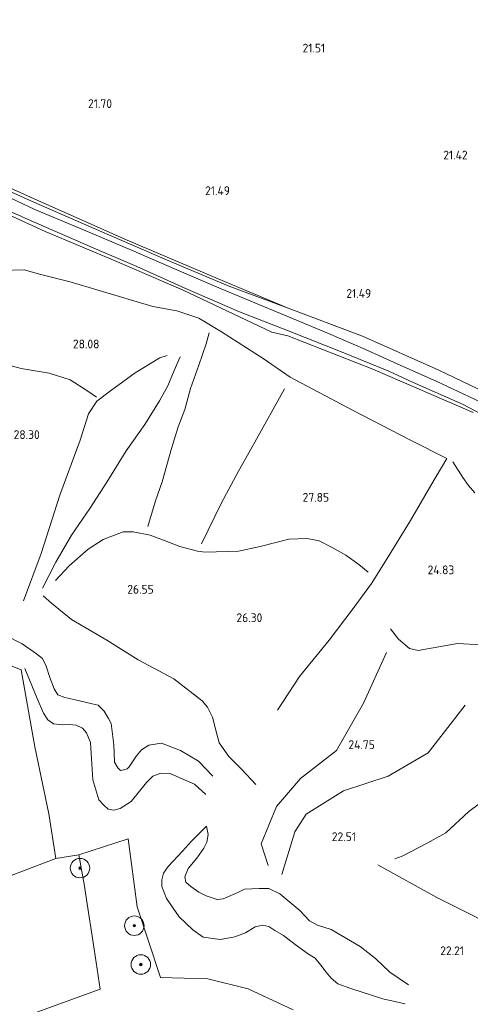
# Model space of a CAD drawing. Extents: x 196936 to 200438, y 361224 to 364196.
# Tile 261 of 276: x 199507 to 199599, y 363125 to 363327. Entities that reach past the tile are written whole.
import ezdxf
from ezdxf.enums import TextEntityAlignment as Align

# ---------------------------------------------------------------- set-up
doc = ezdxf.new("R2010")
doc.units = 0
for name, color, linetype, lineweight in [('B-ME-GR-BOOM-S', 90, 'Continuous', 25), ('B-ME-GR-BOS-GV', 40, 'Continuous', 13), ('B-ME-GR-BOUWLAND_AKKERBOUW-GV', 80, 'Continuous', 13), ('B-ME-GR-GRAS-GV', 60, 'Continuous', 13), ('B-ME-GW-TALUD_KRUIN-G', 90, 'Continuous', 18), ('B-ME-GW-TALUD_TEEN-G', 90, 'Continuous', 18), ('B-ME-IE-TERREINAFSCHEIDING_KUNSTMATIG_HEKWERK-G', 20, 'IE-TERREINAFSCHEIDING-KUNSTMATIG', 18), ('B-ME-OG-BREUKLIJN-G', 7, 'Continuous', 18), ('B-ME-OG-HOOGTELIJN-G', 7, 'Continuous', 18), ('B-ME-OG-HOOGTEPUNT-S', 7, 'Continuous', 25), ('B-ME-VH-ONVERHARD-GV', 252, 'Continuous', 18)]:
    doc.layers.add(name, color=color, linetype=linetype, lineweight=lineweight)
doc.styles.add('NLCS-ISO-ANNOTATIVE-T18', font='NLCS-ISO.ttf', dxfattribs={"height": 1.8})
doc.linetypes.add('IE-TERREINAFSCHEIDING-KUNSTMATIG', pattern='A,4,[82,NLCS.SHX,S=0.75,R=90,X=0,Y=0],4,-2', length=10)

# ---------------------------------------------------------------- blocks, each defined once
blk = doc.blocks.new('SAL-HOOGTELABEL-SO')
at = {"color": 0, "linetype": 'ByBlock', "lineweight": -2, "style": 'NLCS-ISO-ANNOTATIVE-T18'}
blk.add_attdef('HOOGTE', text='', height=1.8, dxfattribs=at).set_placement((2.79, 0), align=Align.RIGHT)
blk = doc.blocks.new('SGR-BOOM_01-SO')
at = {"linetype": 'ByBlock', "lineweight": 18}
h = blk.add_hatch(color=0, dxfattribs=at)
h.dxf.hatch_style = 1
edge = h.paths.add_edge_path()
edge.add_arc((0, 0), 0.25, 0, 360)
at = {"color": 0, "linetype": 'ByBlock', "lineweight": 18}
for radius in [2, 0.25]:
    blk.add_circle((0, 0), radius, dxfattribs=at)

msp = doc.modelspace()

# ---------------------------------------------------------------- linework, layer by layer
at = {"layer": 'B-ME-GR-BOS-GV'}
for points in [[(199498.185, 363290.2, 22.27), (199511.928, 363283.943, 21.947), (199526.333, 363277.923, 22), (199540.29, 363271.865, 21.932), (199558.482, 363263.292, 21.932), (199561.773, 363262.489, 21.745), (199579.222, 363255.66, 21.7), (199599.784, 363246.793, 21.625)], [(199562.818, 363124.073, 22.045), (199553.599, 363128.401, 21.995), (199545.324, 363130.44, 21.92), (199535.623, 363130.759, 21.933), (199530.843, 363145.284, 22.095), (199529.008, 363159.219, 22.145), (199518.837, 363155.953, 22.108), (199514.139, 363155.211, 21.853), (199512.695, 363164.386, 21.965), (199509.83, 363178.11, 22.325), (199507.052, 363193.927, 22.543), (199495.113, 363198.719, 22.61)]]:
    msp.add_polyline3d(points, dxfattribs=at)
at = {"layer": 'B-ME-GR-BOUWLAND_AKKERBOUW-GV'}
msp.add_polyline3d([(199605.472, 363249.403, 21.665), (199592.749, 363255.449, 21.577), (199577.092, 363262.418, 21.59), (199561.79, 363268.183, 21.702), (199547.428, 363274.235, 21.727), (199528.317, 363282.361, 21.74), (199510.29, 363290.395, 21.902), (199494.302, 363297.559, 22.102), (199477.635, 363304.229, 22.252), (199461.786, 363310.554, 22.29), (199450.487, 363314.695, 22.152), (199437.806, 363318.449, 22.065), (199423.101, 363322.597, 22.065), (199410.288, 363326.069, 22.052), (199404.603, 363328.132, 21.965)], dxfattribs=at)
at = {"layer": 'B-ME-GR-GRAS-GV'}
for points in [[(199404.603, 363328.132, 21.965), (199410.288, 363326.069, 22.052), (199423.085, 363321.753, 22.338), (199437.995, 363317.497, 22.425), (199451.311, 363313.494, 22.538), (199461.598, 363310.046, 22.588), (199473.195, 363305.298, 22.55), (199483.192, 363301.337, 22.45), (199497.259, 363295.487, 22.288), (199509.606, 363289.978, 22.15), (199523.598, 363283.838, 21.925), (199536.392, 363278.303, 21.875), (199549.483, 363272.749, 21.825), (199561.79, 363268.183, 21.702), (199577.092, 363262.418, 21.59), (199592.749, 363255.449, 21.577), (199605.472, 363249.403, 21.665)], [(199486.918, 363296.031, 22.36), (199508.483, 363286.378, 22.007), (199521.354, 363280.756, 21.955), (199530.753, 363276.742, 21.932), (199540.647, 363272.274, 21.902), (199551.839, 363267.456, 21.932), (199561.714, 363263.577, 21.872), (199572.92, 363259.172, 21.752), (199582.46, 363255.253, 21.722), (199587.35, 363253.02, 21.797), (199597.744, 363248.44, 21.632), (199605.985, 363244.028, 21.775)], [(199604.714, 363247.345, 21.655), (199592.18, 363253.236, 21.67), (199584.963, 363256.448, 21.685), (199577.71, 363259.723, 21.655), (199570.123, 363262.957, 21.707), (199560.225, 363267.082, 21.745), (199548.051, 363272.15, 21.82), (199538.994, 363276.045, 21.872), (199529.702, 363280.101, 21.91), (199521.108, 363283.718, 21.917), (199509.844, 363288.432, 22.022), (199502.243, 363291.983, 22.097)], [(199599.784, 363246.793, 21.625), (199579.222, 363255.66, 21.7), (199561.773, 363262.489, 21.745), (199558.482, 363263.292, 21.932), (199540.29, 363271.865, 21.932), (199526.333, 363277.923, 22), (199511.928, 363283.943, 21.947), (199498.185, 363290.2, 22.27)], [(199509.469, 363123.353, 21.628), (199523.228, 363128.346, 21.883), (199522.028, 363136.587, 21.748), (199520.298, 363147.653, 21.841), (199519.941, 363149.931, 21.86), (199518.837, 363155.953, 22.108), (199529.008, 363159.219, 22.145), (199530.843, 363145.284, 22.095), (199535.623, 363130.759, 21.933), (199545.324, 363130.44, 21.92), (199553.599, 363128.401, 21.995), (199562.818, 363124.073, 22.045)]]:
    msp.add_polyline3d(points, dxfattribs=at)
for points in [[(199547.428, 363274.235, 21.727), (199561.79, 363268.183, 21.702), (199549.483, 363272.749, 21.825), (199536.392, 363278.303, 21.875), (199523.598, 363283.838, 21.925), (199509.606, 363289.978, 22.15), (199497.259, 363295.487, 22.288), (199483.192, 363301.337, 22.45), (199473.195, 363305.298, 22.55), (199461.598, 363310.046, 22.588), (199451.311, 363313.494, 22.538), (199437.995, 363317.497, 22.425), (199423.085, 363321.753, 22.338), (199410.288, 363326.069, 22.052), (199423.101, 363322.597, 22.065), (199437.806, 363318.449, 22.065), (199450.487, 363314.695, 22.152), (199461.786, 363310.554, 22.29), (199477.635, 363304.229, 22.252), (199494.302, 363297.559, 22.102), (199510.29, 363290.395, 21.902), (199528.317, 363282.361, 21.74)], [(199514.139, 363155.211, 21.853), (199499.14, 363149.529, 21.658), (199491.605, 363156.264, 21.718), (199474.853, 363170.309, 21.905), (199461.507, 363181.638, 22.055), (199474.363, 363206.813, 22.517), (199495.113, 363198.719, 22.61), (199507.052, 363193.927, 22.543), (199509.83, 363178.11, 22.325), (199512.695, 363164.386, 21.965)], [(199469.842, 363108.703, 21.605), (199461.878, 363106.392, 21.74), (199455.433, 363111.574, 21.71), (199443.238, 363122.844, 21.635), (199439.764, 363125.684, 21.898), (199440.553, 363126.95, 21.8), (199452.02, 363131.515, 21.56), (199465.943, 363136.973, 21.538), (199488.055, 363145.241, 21.56), (199499.14, 363149.529, 21.658), (199514.139, 363155.211, 21.853), (199518.837, 363155.953, 22.108), (199519.941, 363149.931, 21.86), (199520.298, 363147.653, 21.841), (199522.028, 363136.587, 21.748), (199523.228, 363128.346, 21.883), (199509.469, 363123.353, 21.628), (199489.098, 363115.775, 21.523)]]:
    msp.add_polyline3d(points, close=True, dxfattribs=at)
at = {"layer": 'B-ME-GW-TALUD_KRUIN-G'}
msp.add_polyline3d([(199410.288, 363326.069, 22.052), (199423.085, 363321.753, 22.338), (199437.995, 363317.497, 22.425), (199451.311, 363313.494, 22.538), (199461.598, 363310.046, 22.588), (199473.195, 363305.298, 22.55), (199483.192, 363301.337, 22.45), (199497.259, 363295.487, 22.288), (199509.606, 363289.978, 22.15), (199523.598, 363283.838, 21.925), (199536.392, 363278.303, 21.875), (199549.483, 363272.749, 21.825), (199561.79, 363268.183, 21.702)], dxfattribs=at)
at = {"layer": 'B-ME-GW-TALUD_TEEN-G'}
msp.add_polyline3d([(199561.79, 363268.183, 21.702), (199547.428, 363274.235, 21.727), (199528.317, 363282.361, 21.74), (199510.29, 363290.395, 21.902), (199494.302, 363297.559, 22.102), (199477.635, 363304.229, 22.252), (199461.786, 363310.554, 22.29), (199450.487, 363314.695, 22.152), (199437.806, 363318.449, 22.065), (199423.101, 363322.597, 22.065), (199410.288, 363326.069, 22.052)], dxfattribs=at)
at = {"layer": 'B-ME-IE-TERREINAFSCHEIDING_KUNSTMATIG_HEKWERK-G'}
for points in [[(199443.238, 363122.844, 21.635), (199455.433, 363111.574, 21.71), (199461.878, 363106.392, 21.74), (199469.842, 363108.703, 21.605), (199489.098, 363115.775, 21.523), (199509.469, 363123.353, 21.628), (199523.228, 363128.346, 21.883), (199522.028, 363136.587, 21.748), (199520.298, 363147.653, 21.841), (199519.941, 363149.931, 21.86), (199518.837, 363155.953, 22.108), (199514.139, 363155.211, 21.853), (199512.695, 363164.386, 21.965), (199509.83, 363178.11, 22.325), (199507.052, 363193.927, 22.543), (199495.113, 363198.719, 22.61), (199474.363, 363206.813, 22.517)], [(199439.764, 363125.684, 21.898), (199440.553, 363126.95, 21.8), (199452.02, 363131.515, 21.56), (199465.943, 363136.973, 21.538), (199488.055, 363145.241, 21.56), (199499.14, 363149.529, 21.658), (199514.139, 363155.211, 21.853)]]:
    msp.add_polyline3d(points, dxfattribs=at)
at = {"layer": 'B-ME-OG-BREUKLIJN-G'}
for points in [[(199480.355, 363220.651, 24.002), (199481.635, 363233.074, 25.697), (199482.28, 363244.01, 27.197), (199482.723, 363249.934, 27.647), (199483.226, 363255.048, 27.842), (199483.602, 363259.864, 27.257), (199485.31, 363267.074, 25.517), (199486.747, 363269.396, 24.857), (199492.906, 363273.789, 23.792), (199496.439, 363274.906, 23.087), (199502.909, 363275.935, 22.502), (199507.626, 363276.087, 22.232)], [(199562.264, 363254.052, 22.352), (199556.717, 363257.85, 22.412), (199548.111, 363263.358, 22.352), (199543.483, 363266.143, 22.307), (199538.962, 363267.624, 22.202), (199534.047, 363268.529, 22.172), (199523.021, 363271.85, 21.662), (199517.078, 363273.613, 21.752), (199511.045, 363275.13, 21.932), (199507.626, 363276.087, 22.232)], [(199511.426, 363210.678, 24.332), (199514.167, 363216.028, 24.917), (199517.367, 363221.601, 25.337), (199521.094, 363227.044, 25.502), (199524.592, 363232.49, 25.802), (199528.595, 363238.898, 25.952), (199532.375, 363244.305, 26.147), (199535.39, 363249.159, 26.072), (199537.136, 363252.269, 25.802), (199538.423, 363255.385, 25.157), (199539.672, 363258.22, 24.317)], [(199562.264, 363254.052, 22.352), (199575.141, 363247.208, 22.352), (199586.956, 363241.103, 22.352), (199594.413, 363237.344, 21.632)], [(199544.035, 363219.793, 25.877), (199548.168, 363228.187, 25.727), (199551.645, 363234.724, 25.067), (199554.956, 363240.683, 24.062), (199561.073, 363251.639, 22.772)], [(199559.641, 363185.661, 25.187), (199564.143, 363192.572, 25.337), (199570.234, 363200.01, 25.562), (199575.171, 363206.546, 25.967), (199578.912, 363211.673, 25.832), (199581.801, 363216.229, 24.887), (199586.901, 363224.576, 23.282), (199591.125, 363231.755, 21.872), (199594.413, 363237.344, 21.632)], [(199600.115, 363230.289, 21.542), (199598.831, 363231.783, 21.617), (199597.655, 363233.433, 21.527), (199595.601, 363236.608, 21.527)], [(199555.195, 363170.409, 23.612), (199552.278, 363173.559, 23.732), (199549.653, 363176.125, 23.837), (199547.664, 363178.947, 23.912), (199546.957, 363181.507, 24.002), (199546.269, 363184.207, 24.047), (199545.292, 363186.26, 24.017), (199544.182, 363187.559, 24.047), (199538.361, 363192.082, 24.047), (199531.056, 363196.008, 24.287), (199524.596, 363200.046, 24.287), (199517.329, 363204.253, 24.032), (199513.235, 363207.594, 24.092), (199511.53, 363209.146, 24.122)], [(199544.911, 363168.301, 23.012), (199542.597, 363170.424, 22.832), (199540.217, 363171.439, 22.667), (199537.575, 363172.632, 22.532), (199535.693, 363172.691, 22.607), (199534.032, 363172.061, 22.577), (199532.767, 363170.774, 22.562), (199529.569, 363166.89, 22.427), (199527.334, 363165.422, 22.262), (199526.028, 363165.087, 22.187), (199524.887, 363165.33, 22.082), (199523.965, 363166.115, 22.052), (199522.94, 363167.201, 22.097), (199521.759, 363171.315, 22.382), (199521.238, 363178.975, 22.772), (199520.401, 363181.009, 22.922), (199519.638, 363181.915, 22.952), (199518.327, 363182.583, 22.997), (199516.939, 363182.688, 23.027), (199515.442, 363182.636, 23.042), (199513.668, 363182.851, 23.087), (199512.517, 363183.64, 23.012), (199511.619, 363185.023, 22.967), (199510.319, 363188.066, 22.742), (199507.756, 363194.202, 22.622)], [(199598.127, 363186.695, 26.062), (199590.543, 363176.885, 24.712), (199582.311, 363172.106, 24.212), (199573.164, 363169.069, 23.862), (199565.527, 363164.254, 22.862), (199563.184, 363160.651, 22.712), (199560.551, 363151.915, 22.962)], [(199585.813, 363125.305, 22.067), (199581.234, 363126.365, 22.007), (199574.68, 363128.469, 21.902), (199572.035, 363129.435, 21.872), (199570.678, 363130.595, 21.872), (199569.62, 363131.857, 21.842), (199568.529, 363133.296, 22.172), (199567.35, 363134.718, 22.337), (199566.006, 363135.562, 22.172), (199563.268, 363137.513, 22.322), (199560.863, 363139.39, 22.277), (199559.081, 363140.38, 21.902), (199557.877, 363141.204, 21.737), (199556.632, 363141.519, 21.677), (199555.061, 363141.134, 21.677), (199553.093, 363139.944, 21.902), (199550.883, 363139.074, 22.187), (199549.032, 363138.727, 22.172), (199547.833, 363138.549, 21.992), (199544.373, 363138.996, 21.797), (199542.263, 363140.518, 21.812), (199539.428, 363143.227, 21.872), (199536.853, 363146.989, 21.962), (199535.898, 363149.411, 22.052), (199535.915, 363150.783, 22.187), (199536.249, 363152.169, 22.337), (199537.18, 363153.53, 22.457), (199540.105, 363156.678, 22.502), (199541.96, 363158.714, 22.577), (199545.077, 363161.807, 22.772)], [(199652.494, 363140.843, 23.087), (199645.849, 363135.846, 23.687), (199637.56, 363133.337, 23.687), (199625.272, 363133.319, 22.887), (199608.853, 363138.857, 22.737), (199592.355, 363147.177, 22.587), (199580.238, 363153.877, 22.562)]]:
    msp.add_polyline3d(points, dxfattribs=at)
at = {"layer": 'B-ME-OG-HOOGTELIJN-G'}
for points in [[(199533.012, 363223.343, 28.082), (199534.574, 363228.654, 27.092), (199535.994, 363232.525, 26.642), (199537.856, 363239.399, 26.747), (199539.213, 363243.851, 26.762), (199540.647, 363247.405, 26.612), (199541.808, 363251.683, 26.237), (199543.504, 363256.518, 25.217), (199544.966, 363260.899, 24.122), (199545.592, 363263.161, 23.072)], [(199522.468, 363249.935, 30.032), (199520.741, 363251.117, 30.167), (199517.058, 363253.485, 30.347), (199512.782, 363254.875, 30.332), (199507.041, 363255.808, 30.317), (199500.605, 363257.524, 30.812), (199496.516, 363258.402, 30.872), (199492.182, 363259.37, 30.617), (199489.033, 363259.374, 29.897), (199485.597, 363258.959, 27.902)], [(199507.524, 363208.122, 24.152), (199511.145, 363217.789, 25.667), (199514.97, 363229.777, 27.392), (199519.156, 363241.055, 28.682), (199520.825, 363246.524, 29.912), (199522.581, 363249.089, 30.017), (199525.334, 363251.201, 29.237), (199530.43, 363254.938, 27.317), (199535.465, 363258.025, 25.577), (199537.019, 363258.499, 24.917)], [(199514.05, 363212.264, 24.857), (199516.866, 363215.255, 25.667), (199520.78, 363218.726, 26.627), (199523.883, 363220.676, 27.227), (199527.967, 363222.261, 27.722), (199530.025, 363222.236, 28.022), (199533.483, 363221.56, 28.292), (199536.268, 363220.575, 28.337), (199539.613, 363219.285, 27.722), (199543.225, 363218.272, 25.952), (199544.77, 363218.06, 26.267), (199551.617, 363218.292, 28.187), (199556.098, 363219.221, 28.337), (199561.975, 363220.732, 28.637), (199565.69, 363220.88, 28.772), (199568.199, 363220.391, 28.727), (199570.874, 363219.021, 28.637), (199573.635, 363217.438, 27.902), (199576.356, 363215.575, 26.687), (199578.254, 363213.968, 25.967)], [(199546.348, 363172.084, 23.492), (199543.448, 363175.146, 23.552), (199539.745, 363177.374, 23.417), (199535.858, 363178.882, 23.522), (199533.196, 363178.475, 23.507), (199531.741, 363177.473, 23.387), (199530.688, 363176.272, 23.357), (199529.2, 363173.985, 23.612), (199528.772, 363173.586, 23.657), (199528.083, 363173.366, 23.807), (199527.414, 363173.286, 23.942), (199526.857, 363173.821, 23.987), (199526.186, 363174.973, 23.957), (199526.087, 363176.962, 23.957), (199526.071, 363178.511, 23.957), (199525.475, 363182.916, 23.957), (199524.924, 363183.909, 23.972), (199524.045, 363185.432, 24.137), (199522.811, 363186.662, 24.077), (199521.566, 363186.976, 24.077), (199517.847, 363187.832, 23.987), (199515.987, 363188.259, 24.017), (199514.516, 363188.805, 23.927), (199513.792, 363189.993, 23.807), (199512.889, 363192.379, 23.822), (199512.143, 363194.658, 23.642), (199511.388, 363196.251, 23.657), (199510.204, 363197.216, 23.687), (199507.22, 363199.259, 23.447), (199499.912, 363202.956, 23.447)], [(199609.044, 363195.5, 27.707), (199605.565, 363197.267, 27.887), (199601.399, 363199.043, 27.857), (199596.6, 363199.331, 27.962), (199588.523, 363197.865, 28.202), (199586.752, 363198.31, 28.307), (199584.471, 363200.256, 28.262), (199582.808, 363202.317, 27.992)], [(199581.984, 363197.463, 28.072), (199577.272, 363187.05, 26.847), (199571.76, 363177.37, 24.847)], [(199571.76, 363177.37, 24.847), (199564.368, 363171.644, 23.897), (199559.415, 363165.86, 23.697), (199556.284, 363158.208, 23.247), (199557.705, 363153.764, 22.897)], [(199622.697, 363169.855, 27.692), (199617.853, 363170.865, 27.902), (199615.161, 363170.863, 27.857), (199609.364, 363170.143, 27.287), (199606.228, 363169.83, 26.777), (199603.428, 363168.211, 25.952), (199598.9, 363164.854, 24.767), (199594.201, 363160.46, 24.377), (199590.357, 363158.326, 23.972), (199585.203, 363155.628, 23.252), (199583.69, 363155.094, 23.042)], [(199586.531, 363129.273, 22.607), (199582.674, 363131.837, 22.532), (199579.735, 363134.618, 22.652), (199576.617, 363137.137, 22.772), (199570.626, 363140.624, 22.487), (199567.857, 363141.521, 22.937), (199566.232, 363142.403, 22.937), (199564.199, 363144.487, 22.892), (199560.089, 363147.916, 23.012), (199557.833, 363148.999, 23.042), (199555.863, 363149.041, 23.012), (199552.835, 363148.885, 22.952), (199551.506, 363148.18, 23.177), (199548.464, 363146.881, 23.252), (199547.249, 363146.79, 23.327), (199544.971, 363147.504, 23.357), (199543.502, 363148.279, 23.387), (199541.827, 363149.426, 23.417), (199540.836, 363150.335, 23.402), (199540.638, 363151.394, 23.417), (199541.275, 363153.11, 23.357), (199543.061, 363155.27, 23.252), (199544.511, 363157.275, 23.057), (199545.142, 363158.534, 22.907), (199545.391, 363160.132, 22.877), (199545.077, 363161.807, 22.772)]]:
    msp.add_polyline3d(points, dxfattribs=at)
at = {"layer": 'B-ME-VH-ONVERHARD-GV'}
for points in [[(199605.985, 363244.028, 21.775), (199597.744, 363248.44, 21.632), (199587.35, 363253.02, 21.797), (199582.46, 363255.253, 21.722), (199572.92, 363259.172, 21.752), (199561.714, 363263.577, 21.872), (199551.839, 363267.456, 21.932), (199540.647, 363272.274, 21.902), (199530.753, 363276.742, 21.932), (199521.354, 363280.756, 21.955), (199508.483, 363286.378, 22.007), (199486.918, 363296.031, 22.36)], [(199502.243, 363291.983, 22.097), (199509.844, 363288.432, 22.022), (199521.108, 363283.718, 21.917), (199529.702, 363280.101, 21.91), (199538.994, 363276.045, 21.872), (199548.051, 363272.15, 21.82), (199560.225, 363267.082, 21.745), (199570.123, 363262.957, 21.707), (199577.71, 363259.723, 21.655), (199584.963, 363256.448, 21.685), (199592.18, 363253.236, 21.67), (199604.714, 363247.345, 21.655)]]:
    msp.add_polyline3d(points, dxfattribs=at)

# ---------------------------------------------------------------- block references
at = {"layer": 'B-ME-GR-BOOM-S'}
for p in [(199519.097, 363153.206, 22.059), (199530.252, 363141.383, 22.246), (199531.579, 363133.407, 21.984)]:
    msp.add_blockref('SGR-BOOM_01-SO', p, dxfattribs=at)
at = {"layer": 'B-ME-OG-HOOGTEPUNT-S'}
for p, values in [((199566.63, 363320.701, 21.509), {'HOOGTE': '21.51'}), ((199522.881, 363309.296, 21.696), {'HOOGTE': '21.70'}), ((199595.864, 363298.725, 21.419), {'HOOGTE': '21.42'}), ((199547.082, 363291.42, 21.486), {'HOOGTE': '21.49'}), ((199576.062, 363270.309, 21.486), {'HOOGTE': '21.49'}), ((199520.301, 363259.939, 28.076), {'HOOGTE': '28.08'}), ((199508.049, 363241.327, 28.297), {'HOOGTE': '28.30'}), ((199567.426, 363228.447, 27.847), {'HOOGTE': '27.85'}), ((199593.126, 363213.551, 24.832), {'HOOGTE': '24.83'}), ((199531.437, 363209.567, 26.547), {'HOOGTE': '26.55'}), ((199553.726, 363203.729, 26.297), {'HOOGTE': '26.30'}), ((199576.816, 363177.658, 24.749), {'HOOGTE': '24.75'}), ((199572.945, 363158.761, 22.507), {'HOOGTE': '22.51'}), ((199595.123, 363135.332, 22.213), {'HOOGTE': '22.21'})]:
    msp.add_blockref('SAL-HOOGTELABEL-SO', p, dxfattribs=at).add_auto_attribs(values)

doc.saveas('drawing.dxf')
